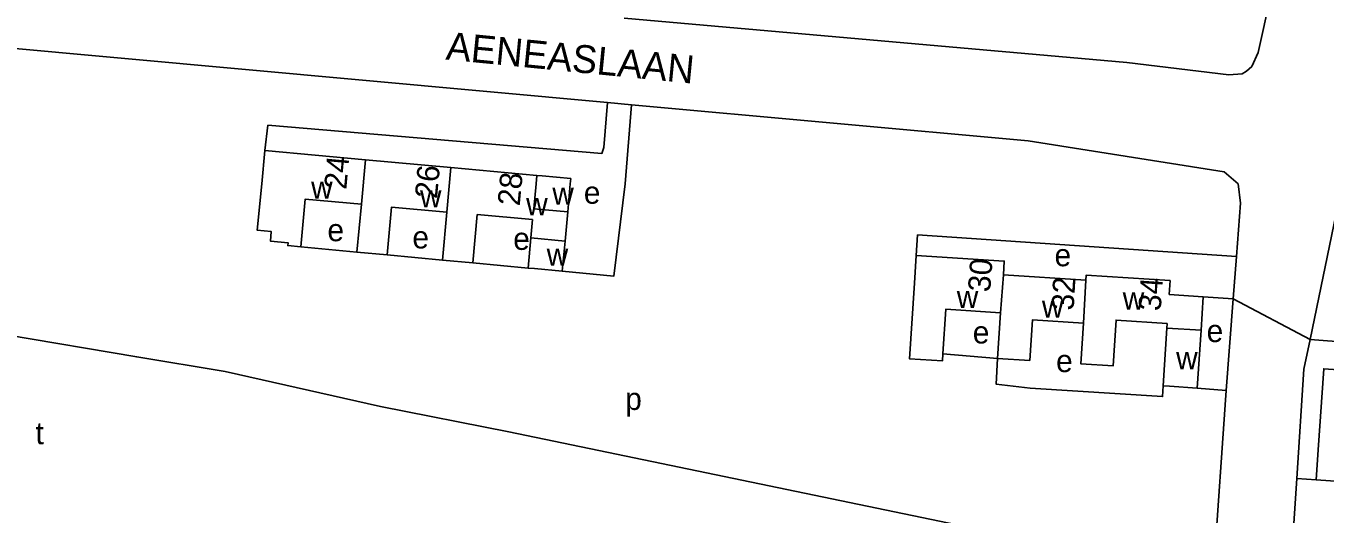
# Model space of a CAD drawing. Extents: x 161773 to 163836, y 384796 to 386521.
# Drawn here: x 162231.1 to 162464.1, y 385640.8 to 385728.3 of the extents above; entities that cross this region are included whole.
import ezdxf

# ---------------------------------------------------------------- set-up
doc = ezdxf.new("R2010")
doc.units = 0
for name, color, linetype in [('BLT_Basislijn', 7, 'Continuous'), ('BLT_Bebouwing', 7, 'Continuous'), ('BLT_Centroide', 7, 'Continuous'), ('BLT_Huisnummer', 7, 'Continuous'), ('BLT_Huisnummer_ tussenligend', 7, 'Continuous'), ('BLT_Onderverdeling_panden', 7, 'Continuous'), ('BLT_Straatnaam', 7, 'Continuous'), ('BLT_Vlakafsluiter', 7, 'Continuous')]:
    doc.layers.add(name, color=color, linetype=linetype)

msp = doc.modelspace()

# ---------------------------------------------------------------- linework, layer by layer
at = {"layer": 'BLT_Basislijn'}
for p, q in [((162451.9, 385723.59), (162472.4, 385815.29)), ((162161.76, 385730.39), (162335.28, 385714.6)), ((162338.28, 385729.69), (162428.37, 385721.76)), ((162428.37, 385721.76), (162446.68, 385719.55)), ((162450.81, 385721.08), (162451.9, 385723.59)), ((162446.68, 385719.55), (162449.06, 385719.71)), ((162449.06, 385719.71), (162449.86, 385720.19)), ((162449.86, 385720.19), (162450.81, 385721.08)), ((162335.28, 385714.6), (162339.59, 385714.18)), ((162461.27, 385672.1), (162466.25, 385696.44)), ((162280.33, 385688.74), (162290.38, 385687.78)), ((162305.7, 385686.34), (162295.78, 385687.28)), ((162447.45, 385679.41), (162448.04, 385686.97)), ((162321.09, 385684.92), (162311.17, 385685.84)), ((162447.45, 385679.41), (162442.08, 385679.78)), ((162446.19, 385662.98), (162447.45, 385679.41)), ((162395.42, 385669.52), (162405.2, 385668.72)), ((162446.19, 385662.98), (162441.01, 385663.4)), ((162317.63, 385655.58), (162439.53, 385630.3)), ((162455.44, 385595.95), (162458.85, 385647.17)), ((162462.35, 385646.96), (162458.85, 385647.17))]:
    msp.add_line(p, q, dxfattribs=at)
for points in [[(162335.28, 385714.6), (162334.62, 385706.56), (162334.27, 385705.44), (162274.41, 385710.53), (162273.88, 385705.97)], [(162339.59, 385714.18), (162338.47, 385700), (162336.44, 385683.49), (162327.19, 385684.36)], [(162448.04, 385686.97), (162448.78, 385696.56), (162448.33, 385700), (162445.85, 385702.16), (162410.71, 385707.7), (162339.59, 385714.18)], [(162390.62, 385687.19), (162390.88, 385690.85), (162448.04, 385686.97)], [(162227.59, 385672.93), (162250.9, 385668.99), (162266.78, 385666.37), (162294.61, 385660.1), (162317.63, 385655.58)], [(162458.85, 385647.17), (162460.1, 385666.82), (162461.27, 385672.1)], [(162516.1, 385656.99), (162516.47, 385660.37), (162501.21, 385669.05), (162461.27, 385672.1)], [(162405.2, 385668.72), (162404.94, 385664.11), (162411.06, 385663.41), (162434.78, 385661.87), (162434.9, 385663.8)], [(162446.19, 385662.98), (162441.79, 385599.38), (162440.77, 385597.42), (162439.88, 385596.67), (162438.29, 385596.3), (162225.72, 385611.21)]]:
    msp.add_lwpolyline(points, dxfattribs=at)
at = {"layer": 'BLT_Bebouwing'}
for p, q in [((162291.9, 385704.33), (162273.88, 385705.97)), ((162307.23, 385702.93), (162291.9, 385704.33)), ((162322.63, 385701.53), (162307.23, 385702.93)), ((162291.17, 385696.37), (162290.38, 385687.78)), ((162306.49, 385694.91), (162305.7, 385686.34)), ((162321.88, 385693.6), (162321.58, 385690.31)), ((162321.58, 385690.31), (162321.09, 385684.92)), ((162290.38, 385687.78), (162295.78, 385687.28)), ((162305.7, 385686.34), (162311.17, 385685.84)), ((162421.06, 385682.73), (162406.26, 385683.69)), ((162442.08, 385679.78), (162435.98, 385680.18)), ((162441.69, 385673.78), (162442.08, 385679.78)), ((162405.2, 385668.72), (162405.73, 385676.91)), ((162434.9, 385663.8), (162435.58, 385674.17)), ((162435.58, 385674.17), (162435.63, 385674.98)), ((162441.01, 385663.4), (162441.69, 385673.78)), ((162462.35, 385646.96), (162468.3, 385646.56))]:
    msp.add_line(p, q, dxfattribs=at)
for points in [[(162273.88, 385705.97), (162273.31, 385700), (162272.52, 385691.7), (162275.02, 385691.47), (162274.86, 385689.75), (162278.03, 385689.46), (162277.98, 385688.96), (162280.33, 385688.74)], [(162328.17, 385695), (162328.63, 385700), (162328.71, 385700.97), (162323.56, 385701.45), (162322.63, 385701.53)], [(162280.33, 385688.74), (162281.12, 385697.29), (162291.17, 385696.37)], [(162295.78, 385687.28), (162296.56, 385695.82), (162306.49, 385694.91)], [(162311.17, 385685.84), (162311.96, 385694.51), (162321.88, 385693.6)], [(162327.68, 385689.75), (162328.17, 385695)], [(162327.19, 385684.36), (162327.68, 385689.75)], [(162390.62, 385687.19), (162390.3, 385682.2), (162389.42, 385668.67), (162395.34, 385668.28), (162395.42, 385669.52)], [(162406.26, 385683.69), (162406.42, 385686.17), (162390.62, 385687.19)], [(162321.09, 385684.92), (162322.21, 385684.82), (162327.19, 385684.36)], [(162435.98, 385680.18), (162436.14, 385682.67), (162421.12, 385683.65), (162421.06, 385682.73)], [(162405.73, 385676.91), (162395.94, 385677.54), (162395.42, 385669.52)], [(162420.6, 385675.02), (162411.46, 385675.62), (162410.99, 385668.35), (162405.2, 385668.72)], [(162435.63, 385674.98), (162426.45, 385675.58), (162425.92, 385667.38), (162420.12, 385667.76), (162420.6, 385675.02)], [(162469.45, 385662.51), (162469.71, 385666.45), (162463.69, 385666.86), (162462.71, 385652.34)], [(162441.01, 385663.4), (162436.02, 385663.72), (162434.9, 385663.8)], [(162462.71, 385652.34), (162462.35, 385646.96)]]:
    msp.add_lwpolyline(points, dxfattribs=at)
at = {"layer": 'BLT_Onderverdeling_panden'}
for p, q in [((162291.9, 385704.33), (162291.17, 385696.37)), ((162307.23, 385702.93), (162306.49, 385694.91)), ((162322.63, 385701.53), (162322.49, 385700)), ((162322.07, 385695.56), (162322.49, 385700)), ((162322.07, 385695.56), (162328.17, 385695)), ((162321.58, 385690.31), (162327.68, 385689.75)), ((162406.26, 385683.69), (162405.73, 385676.91)), ((162421.06, 385682.73), (162420.6, 385675.02)), ((162441.69, 385673.78), (162435.58, 385674.17))]:
    msp.add_line(p, q, dxfattribs=at)
at = {"layer": 'BLT_Vlakafsluiter'}
msp.add_line((162461.27, 385672.1), (162447.45, 385679.41), dxfattribs=at)

# ---------------------------------------------------------------- texts
at = {"layer": 'BLT_Centroide'}
for s, p in [('w', (162282.16, 385697.34)), ('w', (162301.68, 385695.81)), ('w', (162325.4, 385696.28)), ('e', (162331.05, 385696.45)), ('w', (162320.71, 385694.38)), ('e', (162285.09, 385689.73)), ('e', (162300.32, 385688.44)), ('e', (162318.4, 385688.18)), ('w', (162324.39, 385685.34)), ('e', (162415.43, 385685.24)), ('w', (162397.9, 385677.75)), ('w', (162427.65, 385677.48)), ('w', (162413.16, 385676.03)), ('e', (162400.77, 385671.4)), ('e', (162442.69, 385671.65)), ('e', (162415.71, 385666.27)), ('w', (162437.22, 385666.78)), ('p', (162338.47, 385659.48)), ('t', (162232.76, 385653.33))]:
    msp.add_text(s, height=4, dxfattribs=at).set_placement(p)
at = {"layer": 'BLT_Huisnummer'}
for s, rotation, p in [('24', 84.7517, (162288.47, 385698.91)), ('28', 84.5935, (162319.55, 385695.96)), ('30', 85.5593, (162403.87, 385680.53)), ('34', 86.1684, (162434.45, 385677.14))]:
    msp.add_text(s, height=4, rotation=rotation, dxfattribs=at).set_placement(p)
at = {"layer": 'BLT_Huisnummer_ tussenligend'}
for s, rotation, p in [('26', 84.77, (162304.73, 385697.26)), ('32', 86.5917, (162418.84, 385677.26))]:
    msp.add_text(s, height=4, rotation=rotation, dxfattribs=at).set_placement(p)
at = {"layer": 'BLT_Straatnaam'}
msp.add_text('AENEASLAAN', height=5, rotation=354.4202, dxfattribs=at).set_placement((162306.21, 385722.31))

doc.saveas('drawing.dxf')
